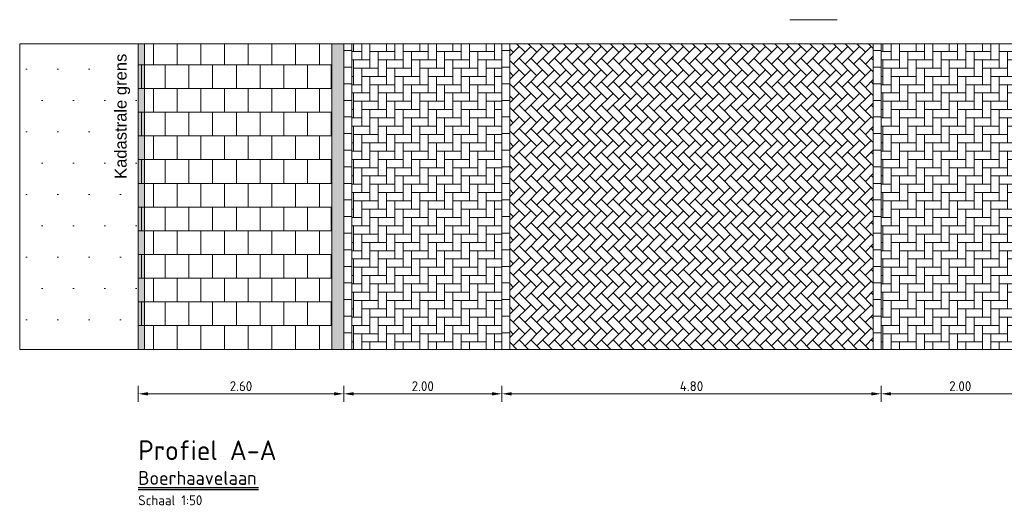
# Model space of a CAD drawing. Header units: metres. Extents: x 92403 to 95147, y 464428 to 465602.
# Tile 304 of 568: x 92421 to 92434, y 465243 to 465249. Entities that reach past the tile are written whole.
import ezdxf
from ezdxf import colors
from ezdxf.entities.mleader import LeaderData, LeaderLine
from ezdxf.math import Vec2, Vec3

# ---------------------------------------------------------------- set-up
doc = ezdxf.new("R2010")
doc.units = ezdxf.units.M
doc.linetypes.add('XX-AFBREEK', pattern=[7, 4, -1, 1, -1])
doc.linetypes.add('XX-PROJECTGRENS', pattern=[18, 12, -3, 0, -3])
doc.layers.get('0').update_dxf_attribs({"linetype": 'CONTINUOUS'})
doc.layers.get('Defpoints').update_dxf_attribs({"linetype": 'CONTINUOUS'})
for name, color, linetype, lineweight in [('B-RO-VH-VERHARDING_STRAATBAKSTEEN-G', 252, 'CONTINUOUS', 5), ('N-WE-VH-AANPIJLING-T25', 7, 'CONTINUOUS', 25), ('N-WE-VH-DREMPEL_ASFALT-M', 7, 'CONTINUOUS', 18), ('X-XX-AL-AFBREEKLIJN-G', 7, 'XX-AFBREEK', 18), ('X-XX-AL-DETAIL1-T18', 7, 'CONTINUOUS', 18), ('X-XX-AL-M', 7, 'CONTINUOUS', 18), ('X-XX-AL-RMB - profiel', 7, 'CONTINUOUS', 9), ('X-XX-AL-VERWIJZING-T35', 7, 'CONTINUOUS', 35), ('X-XX-AL-VERWIJZING-T50', 7, 'CONTINUOUS', 50)]:
    doc.layers.add(name, color=color, linetype=linetype, lineweight=lineweight)
doc.styles.add('Leiden', font='isocp.shx')
doc.styles.add('NLCS-ISO-M10000-T35', font='NLCS-ISO.ttf', dxfattribs={"height": 35})
doc.styles.add('NLCS-ISO-M10000-T50', font='NLCS-ISO.ttf', dxfattribs={"height": 50})
doc.styles.add('NLCS-ISO-M50-T18', font='NLCS-ISO.ttf', dxfattribs={"height": 0.09})
doc.styles.add('NLCS-ISO-M50-T25', font='NLCS-ISO.ttf', dxfattribs={"height": 0.125})
doc.styles.add('NLCS_10_25', font='NLCS-ISO.ttf', dxfattribs={"height": 0.025})
doc.dimstyles.new('NLCS-M50-T25-PIJL_L2_H1', dxfattribs={"dimscale": 0.05, "dimtxt": 2.5, "dimasz": 2.5, "dimexe": 2, "dimexo": 2, "dimgap": 0.7, "dimtad": 1, "dimzin": 0, "dimdsep": 46, "dimtxsty": 'NLCS-ISO-M50-T25', "dimcen": 2.5, "dimdle": 2, "dimclrd": 256, "dimclre": 256, "dimclrt": 256, "dimadec": 1, "dimazin": 0, "dimtfac": 1, "dimtdec": 3, "dimtofl": 0, "dimtmove": 0, "dimatfit": 3, "dimfxl": 2, "dimfxlon": 1, "dimtfillclr": 256, "dimtolj": 1, "dimtzin": 0, "dimlwd": -1, "dimlwe": -1, "dimarcsym": 0})

# ---------------------------------------------------------------- blocks, each defined once
blk = doc.blocks.new('*D157')
at = {"layer": 'Defpoints', "color": 0, "transparency": 16777216}
for p in [(92432.278, 465245.865), (92434.278, 465245.865), (92432.278, 465244.41)]:
    blk.add_point(p, dxfattribs=at)
at = {"layer": 'X-XX-AL-M', "transparency": 16777216}
for p, q in [((92432.278, 465244.51), (92432.278, 465244.31)), ((92434.153, 465244.41), (92432.403, 465244.41)), ((92434.278, 465244.51), (92434.278, 465244.31))]:
    blk.add_line(p, q, dxfattribs=at)
for points in [[(92432.403, 465244.431), (92432.403, 465244.389), (92432.278, 465244.41)], [(92434.153, 465244.431), (92434.153, 465244.389), (92434.278, 465244.41)]]:
    blk.add_solid(points, dxfattribs=at)
at = {"layer": 'X-XX-AL-M', "transparency": 16777216, "insert": (92433.278, 465244.507), "char_height": 0.125, "attachment_point": 5, "style": 'NLCS-ISO-M50-T25'}
blk.add_mtext('\\A1;2.00', dxfattribs=at)
blk = doc.blocks.new('*D172')
at = {"layer": 'Defpoints', "color": 0, "transparency": 16777216}
for p in [(92422.878, 465245.865), (92425.478, 465245.865), (92422.878, 465244.41)]:
    blk.add_point(p, dxfattribs=at)
at = {"layer": 'X-XX-AL-M', "transparency": 16777216}
for p, q in [((92422.878, 465244.51), (92422.878, 465244.31)), ((92425.353, 465244.41), (92423.003, 465244.41)), ((92425.478, 465244.51), (92425.478, 465244.31))]:
    blk.add_line(p, q, dxfattribs=at)
for points in [[(92423.003, 465244.431), (92423.003, 465244.389), (92422.878, 465244.41)], [(92425.353, 465244.431), (92425.353, 465244.389), (92425.478, 465244.41)]]:
    blk.add_solid(points, dxfattribs=at)
at = {"layer": 'X-XX-AL-M', "transparency": 16777216, "insert": (92424.178, 465244.507), "char_height": 0.125, "attachment_point": 5, "style": 'NLCS-ISO-M50-T25'}
blk.add_mtext('\\A1;2.60', dxfattribs=at)
blk = doc.blocks.new('*D158')
at = {"layer": 'Defpoints', "color": 0, "transparency": 16777216}
for p in [(92425.478, 465245.865), (92427.478, 465245.865), (92427.478, 465244.41)]:
    blk.add_point(p, dxfattribs=at)
at = {"layer": 'X-XX-AL-M', "transparency": 16777216}
for p, q in [((92425.478, 465244.51), (92425.478, 465244.31)), ((92425.603, 465244.41), (92427.353, 465244.41)), ((92427.478, 465244.51), (92427.478, 465244.31))]:
    blk.add_line(p, q, dxfattribs=at)
for points in [[(92425.603, 465244.431), (92425.603, 465244.389), (92425.478, 465244.41)], [(92427.353, 465244.431), (92427.353, 465244.389), (92427.478, 465244.41)]]:
    blk.add_solid(points, dxfattribs=at)
at = {"layer": 'X-XX-AL-M', "transparency": 16777216, "insert": (92426.478, 465244.507), "char_height": 0.125, "attachment_point": 5, "style": 'NLCS-ISO-M50-T25'}
blk.add_mtext('\\A1;2.00', dxfattribs=at)
blk = doc.blocks.new('*D159')
at = {"layer": 'Defpoints', "color": 0, "transparency": 16777216}
for p in [(92427.478, 465245.865), (92432.278, 465245.865), (92432.278, 465244.41)]:
    blk.add_point(p, dxfattribs=at)
at = {"layer": 'X-XX-AL-M', "transparency": 16777216}
for p, q in [((92427.478, 465244.51), (92427.478, 465244.31)), ((92427.603, 465244.41), (92432.153, 465244.41)), ((92432.278, 465244.51), (92432.278, 465244.31))]:
    blk.add_line(p, q, dxfattribs=at)
for points in [[(92427.603, 465244.431), (92427.603, 465244.389), (92427.478, 465244.41)], [(92432.153, 465244.431), (92432.153, 465244.389), (92432.278, 465244.41)]]:
    blk.add_solid(points, dxfattribs=at)
at = {"layer": 'X-XX-AL-M', "transparency": 16777216, "insert": (92429.878, 465244.507), "char_height": 0.125, "attachment_point": 5, "style": 'NLCS-ISO-M50-T25'}
blk.add_mtext('\\A1;4.80', dxfattribs=at)
blk = doc.blocks.new('*D161')
at = {"layer": 'Defpoints', "color": 0, "transparency": 16777216}
for p in [(92425.478, 465245.865), (92427.478, 465245.865), (92425.478, 465244.41)]:
    blk.add_point(p, dxfattribs=at)
at = {"layer": 'X-XX-AL-M', "transparency": 16777216}
for p, q in [((92425.478, 465244.51), (92425.478, 465244.31)), ((92427.353, 465244.41), (92425.603, 465244.41)), ((92427.478, 465244.51), (92427.478, 465244.31))]:
    blk.add_line(p, q, dxfattribs=at)
for points in [[(92425.603, 465244.431), (92425.603, 465244.389), (92425.478, 465244.41)], [(92427.353, 465244.431), (92427.353, 465244.389), (92427.478, 465244.41)]]:
    blk.add_solid(points, dxfattribs=at)
at = {"layer": 'X-XX-AL-M', "transparency": 16777216, "insert": (92426.478, 465244.507), "char_height": 0.125, "attachment_point": 5, "style": 'NLCS-ISO-M50-T25'}
blk.add_mtext('\\A1;2.00', dxfattribs=at)
blk = doc.blocks.new('_DotSmall')
at = {"const_width": 0.5}
blk.add_lwpolyline([(-0.0625, 0, 1), (0.0625, 0, 1)], format="xyb", close=True, dxfattribs=at)

msp = doc.modelspace()

# ---------------------------------------------------------------- hatches: boundary and pattern name
at = {"layer": 'B-RO-VH-VERHARDING_STRAATBAKSTEEN-G', "ltscale": 0.1, "true_color": 0x794e4e}
h = msp.add_hatch(dxfattribs=at)
h.set_pattern_fill('KF-HALFSTEENS', color=27)
h.set_pattern_definition([(0, (92425.47824, 465244.97222), (0.105, 0.105), [0.105, -0.105]), (90, (92425.47824, 465244.97222), (-0.105, 6e-18), [])])
h.paths.add_polyline_path([(92425.578241, 465248.838023), (92425.478241, 465248.838023), (92425.478241, 465244.972223), (92425.578241, 465244.972223)])
h = msp.add_hatch(dxfattribs=at)
h.set_pattern_fill('KF-HALFSTEENS', color=27)
h.set_pattern_definition([(0, (92427.47824, 465244.97222), (0.105, 0.105), [0.105, -0.105]), (90, (92427.47824, 465244.97222), (-0.105, 6e-18), [])])
h.paths.add_polyline_path([(92427.578241, 465248.838023), (92427.478241, 465248.838023), (92427.478241, 465244.972223), (92427.578241, 465244.972223)])
h = msp.add_hatch(dxfattribs=at)
h.set_pattern_fill('KF-HALFSTEENS', color=27)
h.set_pattern_definition([(0, (92432.17824, 465244.97222), (0.105, 0.105), [0.105, -0.105]), (90, (92432.17824, 465244.97222), (-0.105, 6e-18), [])])
h.paths.add_polyline_path([(92432.278241, 465248.838023), (92432.178241, 465248.838023), (92432.178241, 465244.972223), (92432.278241, 465244.972223)])
at = {"layer": 'X-XX-AL-RMB - profiel', "true_color": 0x1a4a17, "transparency": 33554687}
h = msp.add_hatch(dxfattribs=at)
h.set_pattern_fill('AGR-GRAS_SPORTVELD', color=99, scale=0.5, pattern_type=2)
h.set_pattern_definition([(0, (-2059.19473, 1748.922), (0.1984375, 0.396875), [0, -0.396875])])
h.paths.add_polyline_path([(92422.877967, 465248.838023), (92421.377967, 465248.838023), (92421.377967, 465244.972223), (92422.877967, 465244.972223)])
at = {"layer": 'X-XX-AL-RMB - profiel', "true_color": 0x000000}
h = msp.add_hatch(dxfattribs=at)
h.set_pattern_fill('AVH-TEGEL_300X300_HALFST', color=18, angle=90, pattern_type=2)
h.set_pattern_definition([(90, (92425.4691, 465244.97222), (-0.15, 0.3), [0.3, -0.3]), (180, (92425.4691, 465244.97222), (-4e-17, -0.3), [])])
h.paths.add_polyline_path([(92425.328241, 465248.838023), (92422.877967, 465248.838023), (92422.877967, 465244.972223), (92425.328241, 465244.972223)])
at = {"layer": 'X-XX-AL-RMB - profiel', "true_color": 0xb0b0b0}
h = msp.add_hatch(color=253, dxfattribs=at)
h.dxf.hatch_style = 1
h.paths.add_polyline_path([(92422.957967, 465248.838023), (92422.957967, 465244.972223), (92422.877967, 465244.972223), (92422.877967, 465248.838023)])
at = {"layer": 'X-XX-AL-RMB - profiel', "ltscale": 1}
h = msp.add_hatch(color=251, dxfattribs=at)
h.dxf.hatch_style = 1
h.paths.add_polyline_path([(92425.478241, 465248.838023), (92425.328241, 465248.838023), (92425.328241, 465244.972223), (92425.478241, 465244.972223)])
at = {"layer": 'X-XX-AL-RMB - profiel', "ltscale": 0.1, "true_color": 0x794e4e}
h = msp.add_hatch(dxfattribs=at)
h.set_pattern_fill('KF-KEPER', color=27, angle=90)
h.set_pattern_definition([(90, (92555.27466, 464423.54568), (-0.105, 0.105), [0.315, -0.105]), (0, (92555.06466, 464423.54568), (-0.105, 0.105), [0.315, -0.105])])
h.paths.add_polyline_path([(92427.478241, 465248.838023), (92425.578241, 465248.838023), (92425.578241, 465244.972223), (92427.478241, 465244.972223)])
h = msp.add_hatch(dxfattribs=at)
h.set_pattern_fill('KF-KEPER', color=27, angle=135)
h.set_pattern_definition([(135, (-32.37282, 165.40954), (-0.14849242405, 1e-17), [0.315, -0.105]), (45, (-32.52131, 165.26104), (-0.14849242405, 3e-17), [0.315, -0.105])])
h.paths.add_polyline_path([(92432.178241, 465248.838023), (92427.578241, 465248.838023), (92427.578241, 465244.972223), (92432.178241, 465244.972223)])
h = msp.add_hatch(dxfattribs=at)
h.set_pattern_fill('KF-KEPER', color=27, angle=90)
h.set_pattern_definition([(90, (92561.97466, 464423.54568), (-0.105, 0.105), [0.315, -0.105]), (0, (92561.76466, 464423.54568), (-0.105, 0.105), [0.315, -0.105])])
h.paths.add_polyline_path([(92434.178241, 465248.838023), (92432.278241, 465248.838023), (92432.278241, 465244.972223), (92434.178241, 465244.972223)])

# ---------------------------------------------------------------- linework, layer by layer
at = {"layer": 'N-WE-VH-AANPIJLING-T25'}
for p, q in [((92422.875092, 465243.225168), (92424.398895, 465243.225168)), ((92422.875092, 465243.200168), (92424.398895, 465243.200168))]:
    msp.add_line(p, q, dxfattribs=at)
at = {"layer": 'X-XX-AL-AFBREEKLIJN-G', "ltscale": 0.5}
msp.add_line((92431.121723, 465249.143072), (92431.721723, 465249.143072), dxfattribs=at)
at = {"layer": 'X-XX-AL-RMB - profiel'}
for points in [[(92441.744577, 465248.838023), (92421.377967, 465248.838023), (92421.377967, 465244.972223), (92441.744577, 465244.972223)], [(92425.478241, 465248.838023), (92425.328241, 465248.838023), (92425.328241, 465244.972223), (92425.478241, 465244.972223)]]:
    msp.add_lwpolyline(points, close=True, dxfattribs=at)
at = {"layer": 'X-XX-AL-RMB - profiel', "flags": 128}
msp.add_lwpolyline([(92422.957967, 465248.838023), (92422.957967, 465244.972223), (92422.877967, 465244.972223), (92422.877967, 465248.838023)], close=True, dxfattribs=at)
at = {"layer": 'X-XX-AL-RMB - profiel', "color": 150, "linetype": 'XX-PROJECTGRENS', "true_color": 0x0078f0, "flags": 128}
msp.add_lwpolyline([(92422.877967, 465244.972223), (92422.877967, 465248.838023)], dxfattribs=at)
at = {"layer": 'X-XX-AL-RMB - profiel', "color": 27, "true_color": 0x794e4e}
for points in [[(92425.578241, 465244.972223), (92425.578241, 465248.838023)], [(92427.478241, 465244.972223), (92427.478241, 465248.838023)], [(92427.578241, 465244.972223), (92427.578241, 465248.838023)], [(92432.178241, 465244.972223), (92432.178241, 465248.838023)], [(92432.278241, 465244.972223), (92432.278241, 465248.838023)]]:
    msp.add_lwpolyline(points, dxfattribs=at)

# ---------------------------------------------------------------- texts
at = {"layer": 'N-WE-VH-DREMPEL_ASFALT-M', "insert": (92422.87786, 465243.000757), "char_height": 0.125, "attachment_point": 7, "style": 'NLCS_10_25'}
msp.add_mtext('Schaal 1:50', dxfattribs=at)
at = {"layer": 'X-XX-AL-RMB - profiel', "linetype": 'Continuous', "ltscale": 1, "insert": (92422.580267, 465251.127962), "char_height": 0.15, "attachment_point": 3, "rotation": 90, "style": 'Leiden'}
msp.add_mtext_dynamic_manual_height_columns('\\pxql;{\\fArial|b0|i0|c0|p34;\\C0;Kadastrale grens}', width=3.99958028, gutter_width=6.25, heights=[5.650079], dxfattribs=at)
at = {"layer": 'X-XX-AL-VERWIJZING-T35', "insert": (92422.877967, 465243.25832), "char_height": 0.175, "width": 6.49043, "attachment_point": 7, "style": 'NLCS-ISO-M10000-T35'}
msp.add_mtext('Boerhaavelaan', dxfattribs=at)
at = {"layer": 'X-XX-AL-VERWIJZING-T50', "insert": (92422.877967, 465243.570626), "char_height": 0.25, "width": 6.49043, "attachment_point": 7, "style": 'NLCS-ISO-M10000-T50'}
msp.add_mtext('Profiel A-A', dxfattribs=at)

# ---------------------------------------------------------------- dimensions: what is measured, and where the dimension line sits
at = {"layer": 'X-XX-AL-M'}
for p1, p2, distance, picture, middle in [((92425.478241, 465245.86503), (92422.877967, 465245.86503), 1.455174, '*D172', (92424.178104, 465244.507356)), ((92425.478241, 465245.86503), (92427.478241, 465245.86503), -1.455174, '*D158', (92426.478241, 465244.507356)), ((92427.478241, 465245.86503), (92425.478241, 465245.86503), 1.455174, '*D161', (92426.478241, 465244.507356)), ((92427.478241, 465245.86503), (92432.278241, 465245.86503), -1.455174, '*D159', (92429.878241, 465244.507356)), ((92434.278241, 465245.86503), (92432.278241, 465245.86503), 1.455174, '*D157', (92433.278241, 465244.507356))]:
    dim = msp.add_aligned_dim(p1=p1, p2=p2, distance=distance, dimstyle='NLCS-M50-T25-PIJL_L2_H1', dxfattribs=at)
    dim.commit()
    dim.dimension.update_dxf_attribs({"geometry": picture, "text_midpoint": middle})

# ---------------------------------------------------------------- leaders
at = {"layer": 'X-XX-AL-DETAIL1-T18'}
ml = msp.add_multileader_mtext('Standard', dxfattribs=at)
ml.set_content('{\\C256;Aan te brengen riool HWA beton %%C600mm}', color=10, style='NLCS-ISO-M50-T18')
ml.set_leader_properties(color=256, lineweight=-1)
ml.set_arrow_properties(name='DOTSMALL')
ml.build(insert=Vec2(0, 0))
ml.multileader.update_dxf_attribs({"text_left_attachment_type": 5, "text_right_attachment_type": 5, "dogleg_length": 0.09, "arrow_head_size": 0.2})
ctx = ml.context
ctx.base_point, ctx.char_height, ctx.arrow_head_size, ctx.landing_gap_size, ctx.plane_origin = Vec3(92428.079082, 465249.668389), 0.09, 0.2, 0.045, Vec3(92431.011175, 465251.52798)
ctx.left_attachment, ctx.right_attachment = 5, 5
notes = []
notes.append((ctx, [(0, (1, 1, 0), (92430.554082, 465249.668389), (-1, 0), 0.09, [(0, [(92431.011175, 465250.628136)], 0, [])])]))
ctx.mtext.insert, ctx.mtext.flow_direction = Vec3(92428.124082, 465249.785389), 5
for ctx, leaders in notes:
    for number, flags, end, landing, length, lines in leaders:
        leader = LeaderData()
        leader.index, (leader.has_last_leader_line, leader.has_dogleg_vector, leader.attachment_direction) = number, flags
        leader.last_leader_point, leader.dogleg_vector, leader.dogleg_length = Vec3(end), Vec3(landing), length
        for number, points, colour, breaks in lines:
            line = LeaderLine()
            line.index, line.vertices, line.color, line.breaks = number, Vec3.list(points), colors.encode_raw_color(colour), breaks
            leader.lines.append(line)
        ctx.leaders.append(leader)

doc.saveas('drawing.dxf')
